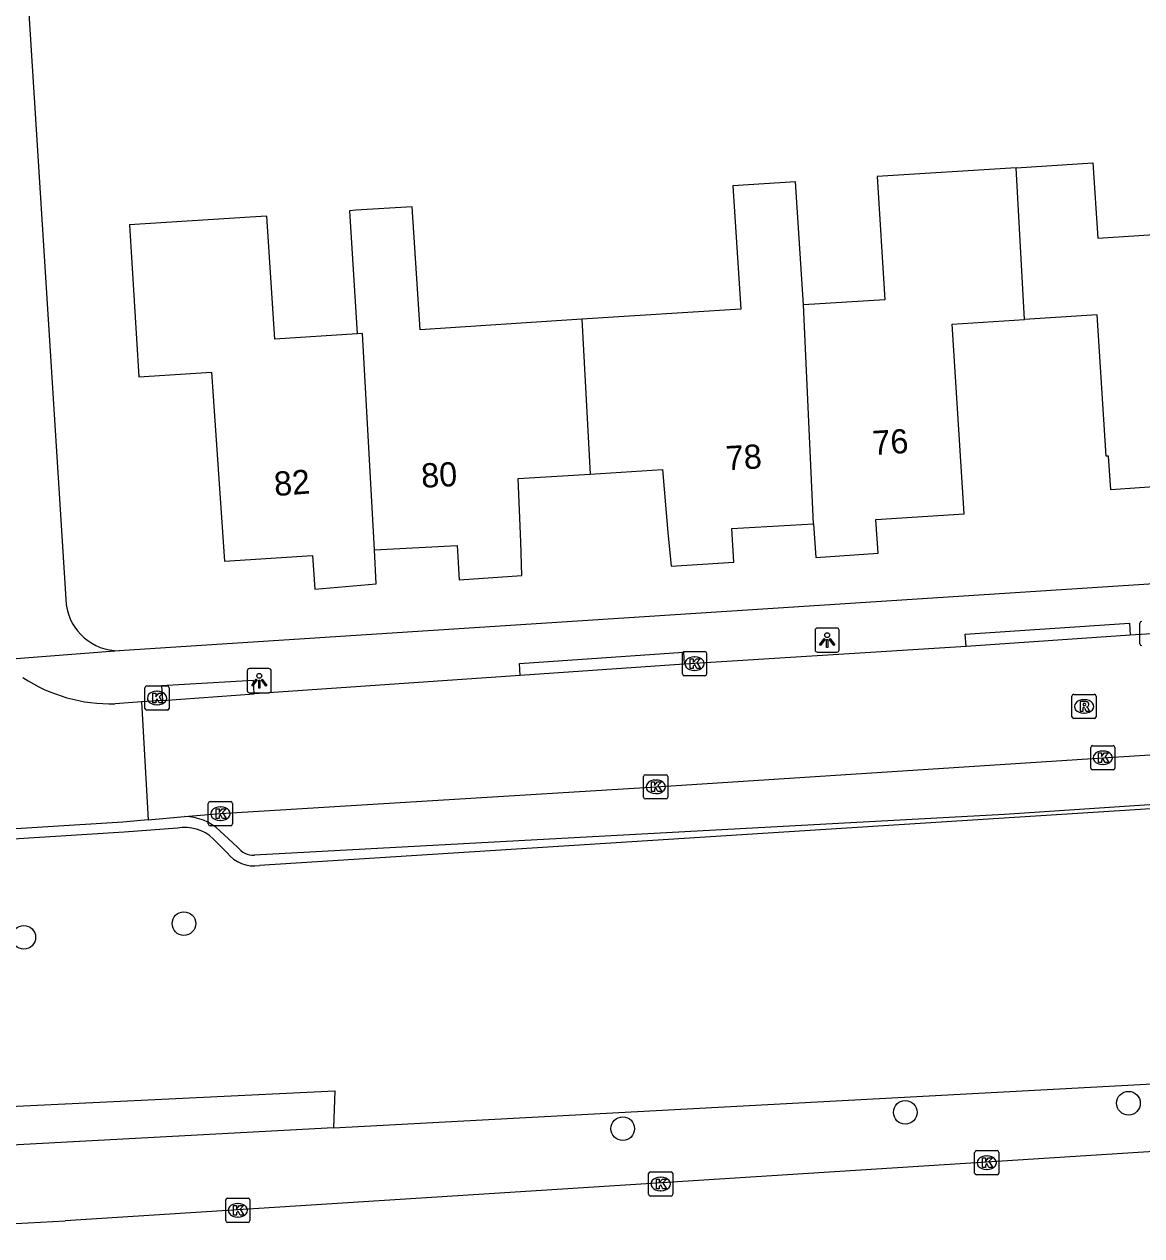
# Model space of a CAD drawing. Extents: x 159628 to 160723, y 388176 to 389416.
# Drawn here: x 160268.9 to 160315.1, y 388316.2 to 388366.3 of the extents above; entities that cross this region are included whole.
import ezdxf

# ---------------------------------------------------------------- set-up
doc = ezdxf.new("R2010")
doc.units = 0
for name, color, linetype in [('IMGEO_Boom', 7, 'Continuous'), ('IMGEO_Groenvoorziening', 7, 'Continuous'), ('IMGEO_Kolk', 7, 'Continuous'), ('IMGEO_Lichtpunt', 7, 'Continuous'), ('IMGEO_Pand', 7, 'Continuous'), ('IMGEO_Pand_nummerreeks', 7, 'Continuous'), ('IMGEO_Rijbaan_lokaal_open', 7, 'Continuous'), ('IMGEO_Rijbaan_regionaal_gesloten', 7, 'Continuous'), ('IMGEO_Rioolput', 7, 'Continuous'), ('IMGEO_Voetpad_open', 7, 'Continuous')]:
    doc.layers.add(name, color=color, linetype=linetype)

msp = doc.modelspace()

# ---------------------------------------------------------------- linework, layer by layer
at = {"layer": 'IMGEO_Boom'}
for centre in [(160275.523, 388329.083), (160268.9, 388328.516), (160314.588, 388321.658), (160305.357, 388321.28), (160293.672, 388320.605)]:
    msp.add_circle(centre, 0.489, dxfattribs=at)
at = {"layer": 'IMGEO_Groenvoorziening'}
for points in [[(160281.704, 388320.643), (160324.312, 388322.922), (160347.85, 388324.637), (160343.696, 388323.137)], [(160254.544, 388319.181), (160254.864, 388320.871), (160281.759, 388322.163), (160281.704, 388320.643)], [(160281.704, 388320.643), (160254.544, 388319.181)]]:
    msp.add_lwpolyline(points, dxfattribs=at)
at = {"layer": 'IMGEO_Kolk'}
for p, q in [((160315.064, 388340.65), (160315.064, 388341.502)), ((160296.217, 388340.327), (160297.069, 388340.327)), ((160296.142, 388339.401), (160296.142, 388340.253)), ((160296.63, 388340.107), (160296.655, 388340.107)), ((160297.143, 388340.253), (160297.143, 388339.401)), ((160297.069, 388339.327), (160296.217, 388339.327)), ((160296.653, 388339.547), (160296.628, 388339.547)), ((160273.911, 388337.98), (160273.911, 388338.832)), ((160273.986, 388338.906), (160274.838, 388338.906)), ((160274.912, 388338.832), (160274.912, 388337.98)), ((160274.399, 388338.686), (160274.424, 388338.686)), ((160274.838, 388337.906), (160273.986, 388337.906)), ((160274.422, 388338.126), (160274.397, 388338.126)), ((160313.026, 388335.512), (160313.026, 388336.364)), ((160313.101, 388336.438), (160313.953, 388336.438)), ((160314.027, 388336.364), (160314.027, 388335.512)), ((160313.514, 388336.218), (160313.539, 388336.218)), ((160313.953, 388335.438), (160313.101, 388335.438)), ((160313.537, 388335.658), (160313.512, 388335.658)), ((160294.537, 388334.312), (160294.537, 388335.164)), ((160294.612, 388335.238), (160295.464, 388335.238)), ((160295.025, 388335.018), (160295.05, 388335.018)), ((160295.538, 388335.164), (160295.538, 388334.312)), ((160295.048, 388334.458), (160295.023, 388334.458)), ((160276.532, 388333.201), (160276.532, 388334.053)), ((160276.607, 388334.127), (160277.459, 388334.127)), ((160277.02, 388333.907), (160277.045, 388333.907)), ((160277.533, 388334.053), (160277.533, 388333.201)), ((160295.464, 388334.238), (160294.612, 388334.238)), ((160277.043, 388333.347), (160277.018, 388333.347)), ((160277.459, 388333.127), (160276.607, 388333.127)), ((160308.227, 388318.771), (160308.227, 388319.623)), ((160308.302, 388319.697), (160309.154, 388319.697)), ((160308.715, 388319.477), (160308.74, 388319.477)), ((160309.228, 388319.623), (160309.228, 388318.771)), ((160294.816, 388318.82), (160295.668, 388318.82)), ((160308.738, 388318.917), (160308.713, 388318.917)), ((160294.741, 388317.894), (160294.741, 388318.746)), ((160295.229, 388318.6), (160295.254, 388318.6)), ((160295.742, 388318.746), (160295.742, 388317.894)), ((160309.154, 388318.697), (160308.302, 388318.697)), ((160295.668, 388317.82), (160294.816, 388317.82)), ((160295.252, 388318.04), (160295.227, 388318.04)), ((160277.253, 388316.806), (160277.253, 388317.658)), ((160277.328, 388317.732), (160278.18, 388317.732)), ((160277.741, 388317.512), (160277.766, 388317.512)), ((160278.254, 388317.658), (160278.254, 388316.806)), ((160277.764, 388316.952), (160277.739, 388316.952)), ((160278.18, 388316.732), (160277.328, 388316.732))]:
    msp.add_line(p, q, dxfattribs=at)
for points in [[(160315.064, 388340.65), (160315.064, 388341.502)], [(160296.217, 388340.327), (160297.069, 388340.327)], [(160296.142, 388339.401), (160296.142, 388340.253)], [(160296.463, 388340.027), (160296.586, 388340.027), (160296.586, 388339.876), (160296.716, 388340.027), (160296.88, 388340.027), (160296.734, 388339.876), (160296.887, 388339.627), (160296.735, 388339.627), (160296.65, 388339.791), (160296.586, 388339.724), (160296.586, 388339.627), (160296.463, 388339.627), (160296.463, 388340.027)], [(160297.143, 388340.253), (160297.143, 388339.401)], [(160297.069, 388339.327), (160296.217, 388339.327)], [(160273.911, 388337.98), (160273.911, 388338.832)], [(160273.986, 388338.906), (160274.838, 388338.906)], [(160274.912, 388338.832), (160274.912, 388337.98)], [(160274.232, 388338.606), (160274.355, 388338.606), (160274.355, 388338.455), (160274.485, 388338.606), (160274.649, 388338.606), (160274.503, 388338.455), (160274.656, 388338.206), (160274.504, 388338.206), (160274.419, 388338.37), (160274.355, 388338.303), (160274.355, 388338.206), (160274.232, 388338.206), (160274.232, 388338.606)], [(160274.838, 388337.906), (160273.986, 388337.906)], [(160313.026, 388335.512), (160313.026, 388336.364)], [(160313.101, 388336.438), (160313.953, 388336.438)], [(160314.027, 388336.364), (160314.027, 388335.512)], [(160313.347, 388336.138), (160313.47, 388336.138), (160313.47, 388335.987), (160313.6, 388336.138), (160313.764, 388336.138), (160313.618, 388335.987), (160313.771, 388335.738), (160313.619, 388335.738), (160313.534, 388335.902), (160313.47, 388335.835), (160313.47, 388335.738), (160313.347, 388335.738), (160313.347, 388336.138)], [(160313.953, 388335.438), (160313.101, 388335.438)], [(160294.537, 388334.312), (160294.537, 388335.164)], [(160294.612, 388335.238), (160295.464, 388335.238)], [(160294.858, 388334.938), (160294.981, 388334.938), (160294.981, 388334.787), (160295.111, 388334.938), (160295.275, 388334.938), (160295.129, 388334.787), (160295.282, 388334.538), (160295.13, 388334.538), (160295.045, 388334.702), (160294.981, 388334.635), (160294.981, 388334.538), (160294.858, 388334.538), (160294.858, 388334.938)], [(160295.538, 388335.164), (160295.538, 388334.312)], [(160276.532, 388333.201), (160276.532, 388334.053)], [(160276.607, 388334.127), (160277.459, 388334.127)], [(160276.853, 388333.827), (160276.976, 388333.827), (160276.976, 388333.676), (160277.106, 388333.827), (160277.27, 388333.827), (160277.124, 388333.676), (160277.277, 388333.427), (160277.125, 388333.427), (160277.04, 388333.591), (160276.976, 388333.524), (160276.976, 388333.427), (160276.853, 388333.427), (160276.853, 388333.827)], [(160277.533, 388334.053), (160277.533, 388333.201)], [(160295.464, 388334.238), (160294.612, 388334.238)], [(160277.459, 388333.127), (160276.607, 388333.127)], [(160308.227, 388318.771), (160308.227, 388319.623)], [(160308.302, 388319.697), (160309.154, 388319.697)], [(160308.548, 388319.397), (160308.671, 388319.397), (160308.671, 388319.246), (160308.801, 388319.397), (160308.965, 388319.397), (160308.819, 388319.246), (160308.972, 388318.997), (160308.82, 388318.997), (160308.735, 388319.161), (160308.671, 388319.094), (160308.671, 388318.997), (160308.548, 388318.997), (160308.548, 388319.397)], [(160309.228, 388319.623), (160309.228, 388318.771)], [(160294.816, 388318.82), (160295.668, 388318.82)], [(160294.741, 388317.894), (160294.741, 388318.746)], [(160295.062, 388318.52), (160295.185, 388318.52), (160295.185, 388318.369), (160295.315, 388318.52), (160295.479, 388318.52), (160295.333, 388318.369), (160295.486, 388318.12), (160295.334, 388318.12), (160295.249, 388318.284), (160295.185, 388318.217), (160295.185, 388318.12), (160295.062, 388318.12), (160295.062, 388318.52)], [(160295.742, 388318.746), (160295.742, 388317.894)], [(160309.154, 388318.697), (160308.302, 388318.697)], [(160295.668, 388317.82), (160294.816, 388317.82)], [(160277.253, 388316.806), (160277.253, 388317.658)], [(160277.328, 388317.732), (160278.18, 388317.732)], [(160277.574, 388317.432), (160277.697, 388317.432), (160277.697, 388317.281), (160277.827, 388317.432), (160277.991, 388317.432), (160277.845, 388317.281), (160277.998, 388317.032), (160277.846, 388317.032), (160277.761, 388317.196), (160277.697, 388317.129), (160277.697, 388317.032), (160277.574, 388317.032), (160277.574, 388317.432)], [(160278.254, 388317.658), (160278.254, 388316.806)], [(160278.18, 388316.732), (160277.328, 388316.732)]]:
    msp.add_lwpolyline(points, dxfattribs=at)
for centre, start, end in [((160315.141, 388341.5), 91.552, 178.448), ((160315.141, 388341.5), 91.552, 178.448), ((160296.219, 388340.251), 91.552, 178.448), ((160296.219, 388340.251), 91.552, 178.448), ((160297.067, 388340.251), 1.552, 88.448), ((160297.067, 388340.251), 1.552, 88.448), ((160315.141, 388340.652), 181.552, 268.448), ((160315.141, 388340.652), 181.552, 268.448), ((160296.219, 388339.403), 181.552, 268.448), ((160296.219, 388339.403), 181.552, 268.448), ((160297.067, 388339.403), 271.552, 358.448), ((160297.067, 388339.403), 271.552, 358.448), ((160273.988, 388338.83), 91.552, 178.448), ((160273.988, 388338.83), 91.552, 178.448), ((160274.836, 388338.83), 1.552, 88.448), ((160274.836, 388338.83), 1.552, 88.448), ((160273.988, 388337.982), 181.552, 268.448), ((160273.988, 388337.982), 181.552, 268.448), ((160274.836, 388337.982), 271.552, 358.448), ((160274.836, 388337.982), 271.552, 358.448), ((160313.103, 388336.362), 91.552, 178.448), ((160313.103, 388336.362), 91.552, 178.448), ((160313.951, 388336.362), 1.552, 88.448), ((160313.951, 388336.362), 1.552, 88.448), ((160313.103, 388335.514), 181.552, 268.448), ((160313.103, 388335.514), 181.552, 268.448), ((160313.951, 388335.514), 271.552, 358.448), ((160313.951, 388335.514), 271.552, 358.448), ((160294.614, 388335.162), 91.552, 178.448), ((160294.614, 388335.162), 91.552, 178.448), ((160295.462, 388335.162), 1.552, 88.448), ((160295.462, 388335.162), 1.552, 88.448), ((160294.614, 388334.314), 181.552, 268.448), ((160294.614, 388334.314), 181.552, 268.448), ((160295.462, 388334.314), 271.552, 358.448), ((160295.462, 388334.314), 271.552, 358.448), ((160276.609, 388334.051), 91.552, 178.448), ((160276.609, 388334.051), 91.552, 178.448), ((160277.457, 388334.051), 1.552, 88.448), ((160277.457, 388334.051), 1.552, 88.448), ((160276.609, 388333.203), 181.552, 268.448), ((160276.609, 388333.203), 181.552, 268.448), ((160277.457, 388333.203), 271.552, 358.448), ((160277.457, 388333.203), 271.552, 358.448), ((160308.304, 388319.621), 91.552, 178.448), ((160308.304, 388319.621), 91.552, 178.448), ((160309.152, 388319.621), 1.552, 88.448), ((160309.152, 388319.621), 1.552, 88.448), ((160294.818, 388318.744), 91.552, 178.448), ((160294.818, 388318.744), 91.552, 178.448), ((160295.666, 388318.744), 1.552, 88.448), ((160295.666, 388318.744), 1.552, 88.448), ((160308.304, 388318.773), 181.552, 268.448), ((160308.304, 388318.773), 181.552, 268.448), ((160309.152, 388318.773), 271.552, 358.448), ((160309.152, 388318.773), 271.552, 358.448), ((160294.818, 388317.896), 181.552, 268.448), ((160294.818, 388317.896), 181.552, 268.448), ((160295.666, 388317.896), 271.552, 358.448), ((160295.666, 388317.896), 271.552, 358.448), ((160277.33, 388317.656), 91.552, 178.448), ((160277.33, 388317.656), 91.552, 178.448), ((160278.178, 388317.656), 1.552, 88.448), ((160278.178, 388317.656), 1.552, 88.448), ((160277.33, 388316.808), 181.552, 268.448), ((160277.33, 388316.808), 181.552, 268.448), ((160278.178, 388316.808), 271.552, 358.448), ((160278.178, 388316.808), 271.552, 358.448)]:
    msp.add_arc(centre, 0.0765, start, end, dxfattribs=at)
for centre, major_axis, ratio, start_param, end_param in [((160296.629, 388339.827), (-0.387, 0.002), 0.722429, 4.712389, 7.853982), ((160296.654, 388339.827), (-0.39, 0.002), 0.717154, 1.570796, 4.712389), ((160274.398, 388338.406), (-0.387, 0.002), 0.722429, 4.712389, 7.853982), ((160274.423, 388338.406), (-0.39, 0.002), 0.717154, 1.570796, 4.712389), ((160313.513, 388335.938), (-0.387, 0.002), 0.722429, 4.712389, 7.853982), ((160313.538, 388335.938), (-0.39, 0.002), 0.717154, 1.570796, 4.712389), ((160295.024, 388334.738), (-0.387, 0.002), 0.722429, 4.712389, 7.853982), ((160295.049, 388334.738), (-0.39, 0.002), 0.717154, 1.570796, 4.712389), ((160277.019, 388333.627), (-0.387, 0.002), 0.722429, 4.712389, 7.853982), ((160277.044, 388333.627), (-0.39, 0.002), 0.717154, 1.570796, 4.712389), ((160308.714, 388319.197), (-0.387, 0.002), 0.722429, 4.712389, 7.853982), ((160308.739, 388319.197), (-0.39, 0.002), 0.717154, 1.570796, 4.712389), ((160295.228, 388318.32), (-0.387, 0.002), 0.722429, 4.712389, 7.853982), ((160295.253, 388318.32), (-0.39, 0.002), 0.717154, 1.570796, 4.712389), ((160277.74, 388317.232), (-0.387, 0.002), 0.722429, 4.712389, 7.853982), ((160277.765, 388317.232), (-0.39, 0.002), 0.717154, 1.570796, 4.712389)]:
    msp.add_ellipse(centre, major_axis=major_axis, ratio=ratio, start_param=start_param, end_param=end_param, dxfattribs=at)
at = {"layer": 'IMGEO_Lichtpunt'}
for p, q in [((160301.627, 388341.207), (160301.627, 388340.4)), ((160301.627, 388341.207), (160301.627, 388340.4)), ((160302.529, 388341.302), (160301.721, 388341.302)), ((160302.529, 388341.302), (160301.721, 388341.302)), ((160302.623, 388340.4), (160302.623, 388341.207)), ((160302.623, 388340.4), (160302.623, 388341.207)), ((160301.721, 388340.306), (160302.529, 388340.306)), ((160301.721, 388340.306), (160302.529, 388340.306)), ((160278.139, 388339.527), (160278.139, 388338.72)), ((160278.139, 388339.527), (160278.139, 388338.72)), ((160279.041, 388339.622), (160278.233, 388339.622)), ((160279.041, 388339.622), (160278.233, 388339.622)), ((160279.135, 388338.72), (160279.135, 388339.527)), ((160279.135, 388338.72), (160279.135, 388339.527)), ((160278.233, 388338.626), (160279.041, 388338.626)), ((160278.233, 388338.626), (160279.041, 388338.626))]:
    msp.add_line(p, q, dxfattribs=at)
for points in [[(160302.001, 388340.871), (160302.04, 388340.843), (160301.852, 388340.581), (160301.814, 388340.608), (160302.001, 388340.871)], [(160302.103, 388340.823), (160302.15, 388340.823), (160302.15, 388340.501), (160302.103, 388340.501), (160302.103, 388340.823)], [(160302.213, 388340.843), (160302.251, 388340.87), (160302.438, 388340.608), (160302.399, 388340.58), (160302.213, 388340.843)], [(160278.513, 388339.191), (160278.552, 388339.163), (160278.364, 388338.901), (160278.326, 388338.928), (160278.513, 388339.191)], [(160278.615, 388339.143), (160278.662, 388339.143), (160278.662, 388338.821), (160278.615, 388338.821), (160278.615, 388339.143)], [(160278.725, 388339.163), (160278.763, 388339.19), (160278.95, 388338.928), (160278.911, 388338.9), (160278.725, 388339.163)]]:
    msp.add_lwpolyline(points, dxfattribs=at)
for centre in [(160302.126, 388341.005), (160278.638, 388339.325)]:
    msp.add_circle(centre, 0.0994, dxfattribs=at)
for centre, start, end in [((160301.721, 388341.207), 90, 180), ((160301.721, 388341.207), 90, 180), ((160302.529, 388341.207), 0, 90), ((160302.529, 388341.207), 0, 90), ((160301.721, 388340.4), 180, 270), ((160301.721, 388340.4), 180, 270), ((160302.529, 388340.4), 270, 0), ((160302.529, 388340.4), 270, 360), ((160278.233, 388339.527), 90, 180), ((160278.233, 388339.527), 90, 180), ((160279.041, 388339.527), 0, 90), ((160279.041, 388339.527), 0, 90), ((160278.233, 388338.72), 180, 270), ((160278.233, 388338.72), 180, 270), ((160279.041, 388338.72), 270, 0), ((160279.041, 388338.72), 270, 360)]:
    msp.add_arc(centre, 0.0946, start, end, dxfattribs=at)
at = {"layer": 'IMGEO_Pand'}
for points in [[(160309.948, 388360.331), (160313.118, 388360.535), (160313.319, 388357.414), (160316.709, 388357.633), (160316.383, 388362.72), (160318.977, 388362.888), (160319.305, 388357.802)], [(160309.948, 388360.331), (160304.191, 388359.961), (160304.517, 388354.874), (160301.147, 388354.656)], [(160310.29, 388354.051), (160309.948, 388360.331)], [(160301.147, 388354.656), (160300.819, 388359.742), (160298.225, 388359.575), (160298.551, 388354.487), (160291.982, 388354.064)], [(160291.982, 388354.064), (160285.288, 388353.633), (160284.96, 388358.719), (160282.628, 388358.569), (160282.366, 388358.552), (160282.693, 388353.465)], [(160282.693, 388353.465), (160279.282, 388353.245), (160278.954, 388358.331), (160278.269, 388358.287), (160273.279, 388357.964), (160273.665, 388351.683), (160276.664, 388351.874), (160277.208, 388344.068), (160280.843, 388344.305), (160280.935, 388342.908), (160283.471, 388343.124), (160283.402, 388344.539)], [(160301.565, 388345.606), (160301.147, 388354.656)], [(160291.982, 388354.064), (160292.33, 388347.668)], [(160301.565, 388345.606), (160301.659, 388344.215), (160304.23, 388344.39), (160304.141, 388345.789), (160307.79, 388346.022), (160307.292, 388353.86), (160310.29, 388354.051)], [(160319.75, 388348.781), (160316.355, 388348.596), (160316.431, 388347.197), (160313.853, 388347.012), (160313.763, 388348.411), (160313.663, 388348.404), (160313.291, 388354.242), (160310.29, 388354.051)], [(160283.402, 388344.539), (160282.909, 388353.479), (160282.693, 388353.465)], [(160292.33, 388347.668), (160295.314, 388347.853), (160295.539, 388345.244), (160295.67, 388343.853), (160298.268, 388344.024), (160298.19, 388345.415), (160301.565, 388345.606)], [(160283.402, 388344.539), (160286.83, 388344.709), (160286.9, 388343.295), (160289.495, 388343.467), (160289.459, 388344.863), (160289.347, 388347.483), (160292.33, 388347.668)]]:
    msp.add_lwpolyline(points, dxfattribs=at)
at = {"layer": 'IMGEO_Rijbaan_lokaal_open'}
for points in [[(160325.8, 388341.684), (160314.658, 388341.002)], [(160275.549, 388333.506), (160277.03, 388333.628), (160295.034, 388334.739), (160313.523, 388335.939), (160333.018, 388337.172), (160354.162, 388338.48), (160373.652, 388339.721), (160391.07, 388340.815), (160393.502, 388340.981)], [(160314.658, 388341.002), (160307.874, 388340.544)], [(160307.874, 388340.544), (160296.217, 388339.804)], [(160289.429, 388339.343), (160278.427, 388338.575)], [(160296.217, 388339.804), (160289.429, 388339.343)], [(160274.632, 388338.31), (160273.773, 388338.25)], [(160274.632, 388338.31), (160278.427, 388338.575)], [(160273.773, 388338.25), (160272.673, 388338.174)], [(160273.773, 388338.25), (160274.044, 388333.37)], [(160274.044, 388333.37), (160272.995, 388333.275), (160255.715, 388332.198)], [(160274.044, 388333.37), (160275.549, 388333.506)]]:
    msp.add_lwpolyline(points, dxfattribs=at)
msp.add_arc((160272.465, 388344.681), 6.51, 236.4218, 271.8266, dxfattribs=at)
at = {"layer": 'IMGEO_Rijbaan_regionaal_gesloten'}
msp.add_lwpolyline([(160318.024, 388319.817), (160270.613, 388316.793)], dxfattribs=at)
msp.add_arc((160247.729, 388707.589), 391.465, 270.95547, 273.35124, dxfattribs=at)
at = {"layer": 'IMGEO_Rioolput'}
for p, q in [((160312.252, 388337.634), (160312.252, 388338.486)), ((160312.327, 388338.56), (160313.179, 388338.56)), ((160312.74, 388338.34), (160312.765, 388338.34)), ((160313.253, 388338.486), (160313.253, 388337.634)), ((160313.179, 388337.56), (160312.327, 388337.56)), ((160312.763, 388337.78), (160312.738, 388337.78))]:
    msp.add_line(p, q, dxfattribs=at)
for points in [[(160312.252, 388337.634), (160312.252, 388338.486)], [(160312.327, 388338.56), (160313.179, 388338.56)], [(160313.253, 388338.486), (160313.253, 388337.634)], [(160312.841, 388338.258), (160312.589, 388338.26), (160312.589, 388337.86)], [(160312.589, 388337.86), (160312.713, 388337.86), (160312.713, 388338.022), (160312.724, 388338.022)], [(160312.767, 388338.179), (160312.713, 388338.179), (160312.713, 388338.098)], [(160312.713, 388338.098), (160312.765, 388338.098)], [(160312.771, 388337.993), (160312.842, 388337.86), (160312.982, 388337.86), (160312.917, 388337.986)], [(160313.179, 388337.56), (160312.327, 388337.56)]]:
    msp.add_lwpolyline(points, dxfattribs=at)
for centre, radius, start, end in [((160312.329, 388338.484), 0.0765, 91.552, 178.448), ((160312.329, 388338.484), 0.0765, 91.552, 178.448), ((160313.177, 388338.484), 0.0765, 1.552, 88.448), ((160313.177, 388338.484), 0.0765, 1.552, 88.448), ((160312.723, 388337.969), 0.0533, 26.0293, 88.6989), ((160312.749, 388338.287), 0.19, 274.7715, 282.9687), ((160312.773, 388338.083), 0.0964, 77.0061, 93.1865), ((160312.787, 388338.14), 0.0378, 276.6634, 79.6772), ((160312.84, 388338.148), 0.109, 350.3612, 89.416), ((160312.838, 388338.148), 0.112, 277.5842, 350.9817), ((160312.822, 388337.933), 0.108, 29.5134, 73.7905), ((160312.329, 388337.636), 0.0765, 181.552, 268.448), ((160312.329, 388337.636), 0.0765, 181.552, 268.448), ((160313.177, 388337.636), 0.0765, 271.552, 358.448), ((160313.177, 388337.636), 0.0765, 271.552, 358.448)]:
    msp.add_arc(centre, radius, start, end, dxfattribs=at)
for centre, major_axis, ratio, start_param, end_param in [((160312.739, 388338.06), (-0.387, 0.002), 0.722429, 4.712389, 7.853982), ((160312.764, 388338.06), (-0.39, 0.002), 0.717154, 1.570796, 4.712389)]:
    msp.add_ellipse(centre, major_axis=major_axis, ratio=ratio, start_param=start_param, end_param=end_param, dxfattribs=at)
at = {"layer": 'IMGEO_Voetpad_open'}
for points in [[(160269.005, 388368.466), (160270.656, 388342.267)], [(160347.594, 388345.191), (160272.851, 388340.361)], [(160307.874, 388340.544), (160307.841, 388341.042), (160314.625, 388341.5), (160314.658, 388341.002)], [(160272.851, 388340.361), (160268.041, 388339.984)], [(160289.429, 388339.343), (160289.396, 388339.841), (160296.184, 388340.302), (160296.217, 388339.804)], [(160278.427, 388338.575), (160278.395, 388339.134), (160274.597, 388338.913), (160274.632, 388338.31)], [(160391.029, 388339.034), (160390.519, 388339), (160309.462, 388333.599), (160278.438, 388331.908)], [(160393.947, 388338.809), (160390.545, 388338.593), (160278.645, 388331.479)], [(160275.251, 388333.032), (160273.05, 388332.864), (160255.318, 388331.742)], [(160277.734, 388332.247), (160277.003, 388332.923)], [(160277.307, 388332.014), (160276.737, 388332.588)]]:
    msp.add_lwpolyline(points, dxfattribs=at)
for centre, radius, start, end in [((160272.841, 388342.566), 2.205, 187.793, 270.269), ((160275.545, 388331.39), 2.116, 46.4233, 89.8788), ((160275.552, 388331.331), 1.728, 46.695, 100.0339), ((160278.442, 388332.912), 1.447, 218.3477, 278.0642), ((160278.424, 388332.778), 0.871, 217.623, 270.9522)]:
    msp.add_arc(centre, radius, start, end, dxfattribs=at)

# ---------------------------------------------------------------- texts
at = {"layer": 'IMGEO_Pand_nummerreeks'}
for s, rotation, p in [('76', 3.6536, (160304.029, 388348.448)), ('78', 3.2391, (160297.961, 388347.822)), ('82', 4.3487, (160279.287, 388346.753)), ('80', 2.8419, (160285.36, 388347.099))]:
    msp.add_text(s, height=1, rotation=rotation, dxfattribs=at).set_placement(p)

doc.saveas('drawing.dxf')
